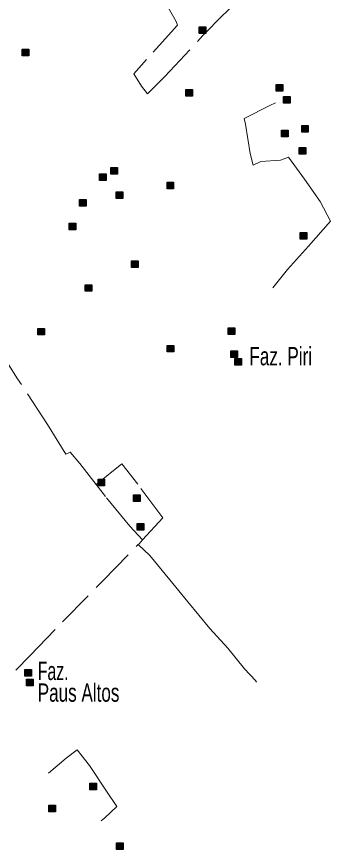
# Model space of a CAD drawing. Extents: x 445.6 to 500, y 8618.1 to 8673.4.
# Drawn here: x 482.9 to 485.65, y 8636.96 to 8644.26 of the extents above; entities that cross this region are included whole.
import ezdxf

# ---------------------------------------------------------------- set-up
doc = ezdxf.new("R2010")
doc.units = 0
doc.header["$LTSCALE"] = 0.064
doc.linetypes.add('DOT_DASHED', pattern=[7.7, 5, -1.2, 0.3, -1.2])
doc.layers.add('2', color=7, linetype='Continuous', lineweight=25)
doc.layers.add('22', color=7, linetype='DOT_DASHED', lineweight=13)
doc.layers.add('61', color=7, linetype='Continuous')

msp = doc.modelspace()

# ---------------------------------------------------------------- hatches: boundary and pattern name
at = {"layer": '2'}
for points in [[(484.502, 8644.1695), (484.56, 8644.1695), (484.56, 8644.1115), (484.502, 8644.1115)], [(482.9501, 8643.9727), (483.0081, 8643.9727), (483.0081, 8643.9147), (482.9501, 8643.9147)], [(484.3856, 8643.6204), (484.4436, 8643.6204), (484.4436, 8643.5624), (484.3856, 8643.5624)], [(485.1778, 8643.6644), (485.2358, 8643.6644), (485.2358, 8643.6064), (485.1778, 8643.6064)], [(485.242, 8643.5593), (485.3, 8643.5593), (485.3, 8643.5013), (485.242, 8643.5013)], [(485.2245, 8643.2628), (485.2825, 8643.2628), (485.2825, 8643.2048), (485.2245, 8643.2048)], [(485.4007, 8643.3052), (485.4587, 8643.3052), (485.4587, 8643.2472), (485.4007, 8643.2472)], [(485.3787, 8643.1121), (485.4367, 8643.1121), (485.4367, 8643.0541), (485.3787, 8643.0541)], [(483.727, 8642.936), (483.785, 8642.936), (483.785, 8642.878), (483.727, 8642.878)], [(483.629, 8642.8818), (483.687, 8642.8818), (483.687, 8642.8238), (483.629, 8642.8238)], [(484.2201, 8642.8073), (484.2781, 8642.8073), (484.2781, 8642.7493), (484.2201, 8642.7493)], [(483.7743, 8642.7226), (483.8323, 8642.7226), (483.8323, 8642.6646), (483.7743, 8642.6646)], [(483.4534, 8642.6548), (483.5114, 8642.6548), (483.5114, 8642.5968), (483.4534, 8642.5968)], [(483.3628, 8642.4488), (483.4208, 8642.4488), (483.4208, 8642.3908), (483.3628, 8642.3908)], [(485.3872, 8642.3668), (485.4452, 8642.3668), (485.4452, 8642.3088), (485.3872, 8642.3088)], [(483.9086, 8642.1195), (483.9666, 8642.1195), (483.9666, 8642.0615), (483.9086, 8642.0615)], [(483.5033, 8641.9095), (483.5613, 8641.9095), (483.5613, 8641.8515), (483.5033, 8641.8515)], [(483.0879, 8641.5267), (483.1459, 8641.5267), (483.1459, 8641.4687), (483.0879, 8641.4687)], [(484.7574, 8641.5305), (484.8154, 8641.5305), (484.8154, 8641.4725), (484.7574, 8641.4725)], [(484.2216, 8641.378), (484.2796, 8641.378), (484.2796, 8641.32), (484.2216, 8641.32)], [(484.781, 8641.3306), (484.839, 8641.3306), (484.839, 8641.2726), (484.781, 8641.2726)], [(484.8148, 8641.2628), (484.8728, 8641.2628), (484.8728, 8641.2048), (484.8148, 8641.2048)], [(483.6154, 8640.2059), (483.6734, 8640.2059), (483.6734, 8640.1479), (483.6154, 8640.1479)], [(483.9265, 8640.0669), (483.9845, 8640.0669), (483.9845, 8640.0089), (483.9265, 8640.0089)], [(483.9598, 8639.8158), (484.0178, 8639.8158), (484.0178, 8639.7578), (483.9598, 8639.7578)], [(482.9751, 8638.5387), (483.0331, 8638.5387), (483.0331, 8638.4807), (482.9751, 8638.4807)], [(482.9886, 8638.454), (483.0466, 8638.454), (483.0466, 8638.396), (482.9886, 8638.396)], [(483.544, 8637.5426), (483.602, 8637.5426), (483.602, 8637.4846), (483.544, 8637.4846)], [(483.1838, 8637.3481), (483.2418, 8637.3481), (483.2418, 8637.2901), (483.1838, 8637.2901)], [(483.7767, 8637.0201), (483.8347, 8637.0201), (483.8347, 8636.9621), (483.7767, 8636.9621)]]:
    msp.add_hatch(color=256, dxfattribs=at).paths.add_polyline_path(points)

# ---------------------------------------------------------------- linework, layer by layer
for points in [[(484.502, 8644.1695), (484.56, 8644.1695), (484.56, 8644.1115), (484.502, 8644.1115)], [(482.9501, 8643.9727), (483.0081, 8643.9727), (483.0081, 8643.9147), (482.9501, 8643.9147)], [(484.3856, 8643.6204), (484.4436, 8643.6204), (484.4436, 8643.5624), (484.3856, 8643.5624)], [(485.1778, 8643.6644), (485.2358, 8643.6644), (485.2358, 8643.6064), (485.1778, 8643.6064)], [(485.242, 8643.5593), (485.3, 8643.5593), (485.3, 8643.5013), (485.242, 8643.5013)], [(485.2245, 8643.2628), (485.2825, 8643.2628), (485.2825, 8643.2048), (485.2245, 8643.2048)], [(485.4007, 8643.3052), (485.4587, 8643.3052), (485.4587, 8643.2472), (485.4007, 8643.2472)], [(485.3787, 8643.1121), (485.4367, 8643.1121), (485.4367, 8643.0541), (485.3787, 8643.0541)], [(483.727, 8642.936), (483.785, 8642.936), (483.785, 8642.878), (483.727, 8642.878)], [(483.629, 8642.8818), (483.687, 8642.8818), (483.687, 8642.8238), (483.629, 8642.8238)], [(484.2201, 8642.8073), (484.2781, 8642.8073), (484.2781, 8642.7493), (484.2201, 8642.7493)], [(483.7743, 8642.7226), (483.8323, 8642.7226), (483.8323, 8642.6646), (483.7743, 8642.6646)], [(483.4534, 8642.6548), (483.5114, 8642.6548), (483.5114, 8642.5968), (483.4534, 8642.5968)], [(483.3628, 8642.4488), (483.4208, 8642.4488), (483.4208, 8642.3908), (483.3628, 8642.3908)], [(485.3872, 8642.3668), (485.4452, 8642.3668), (485.4452, 8642.3088), (485.3872, 8642.3088)], [(483.9086, 8642.1195), (483.9666, 8642.1195), (483.9666, 8642.0615), (483.9086, 8642.0615)], [(483.5033, 8641.9095), (483.5613, 8641.9095), (483.5613, 8641.8515), (483.5033, 8641.8515)], [(483.0879, 8641.5267), (483.1459, 8641.5267), (483.1459, 8641.4687), (483.0879, 8641.4687)], [(484.7574, 8641.5305), (484.8154, 8641.5305), (484.8154, 8641.4725), (484.7574, 8641.4725)], [(484.2216, 8641.378), (484.2796, 8641.378), (484.2796, 8641.32), (484.2216, 8641.32)], [(484.781, 8641.3306), (484.839, 8641.3306), (484.839, 8641.2726), (484.781, 8641.2726)], [(484.8148, 8641.2628), (484.8728, 8641.2628), (484.8728, 8641.2048), (484.8148, 8641.2048)], [(483.6154, 8640.2059), (483.6734, 8640.2059), (483.6734, 8640.1479), (483.6154, 8640.1479)], [(483.9265, 8640.0669), (483.9845, 8640.0669), (483.9845, 8640.0089), (483.9265, 8640.0089)], [(483.9598, 8639.8158), (484.0178, 8639.8158), (484.0178, 8639.7578), (483.9598, 8639.7578)], [(482.9751, 8638.5387), (483.0331, 8638.5387), (483.0331, 8638.4807), (482.9751, 8638.4807)], [(482.9886, 8638.454), (483.0466, 8638.454), (483.0466, 8638.396), (482.9886, 8638.396)], [(483.544, 8637.5426), (483.602, 8637.5426), (483.602, 8637.4846), (483.544, 8637.4846)], [(483.1838, 8637.3481), (483.2418, 8637.3481), (483.2418, 8637.2901), (483.1838, 8637.2901)], [(483.7767, 8637.0201), (483.8347, 8637.0201), (483.8347, 8636.9621), (483.7767, 8636.9621)]]:
    msp.add_lwpolyline(points, close=True, dxfattribs=at)
at = {"layer": '22'}
for points in [[(484.8365, 8645.0561), (484.599, 8644.841), (484.396, 8644.6415), (484.174, 8644.4356), (484.2998, 8644.2155), (484.3124, 8644.1838), (484.0397, 8643.883), (483.9287, 8643.7563), (483.9953, 8643.6486), (484.0492, 8643.5821), (484.2014, 8643.7341), (484.5344, 8644.092), (484.712, 8644.2725), (484.7321, 8644.2927), (484.9713, 8644.5302), (485.0759, 8644.6376), (485.1006, 8644.6598)], [(485.147, 8641.8832), (485.2772, 8642.0418), (485.4614, 8642.2479), (485.652, 8642.4668), (485.5631, 8642.638), (485.4266, 8642.8333), (485.2837, 8643.0267), (485.2138, 8643.0014), (485.0423, 8642.9887), (484.9756, 8642.957), (484.9502, 8643.0584), (484.9089, 8643.3153), (484.896, 8643.3648), (485.1215, 8643.479), (485.1722, 8643.5022)], [(483.5996, 8640.1579), (483.4566, 8640.3426), (483.3715, 8640.443), (483.3317, 8640.4257), (483.1731, 8640.6844), (482.9102, 8641.086), (482.8019, 8641.2559), (482.6275, 8641.5127), (482.3874, 8641.897), (482.1051, 8642.3449), (481.8847, 8642.6731), (481.6364, 8643.0614), (481.5127, 8643.2506), (481.4015, 8643.4048)], [(484.0063, 8639.6743), (484.1835, 8639.8677), (483.9631, 8640.1611), (483.8239, 8640.3387), (483.5996, 8640.1579)], [(484.0063, 8639.6743), (483.8935, 8639.7943), (483.6808, 8640.053), (483.5996, 8640.1579)], [(483.9678, 8639.6328), (483.9747, 8639.6399), (484.0063, 8639.6743)], [(482.8958, 8638.5327), (483.0176, 8638.6588), (483.3038, 8638.9561), (483.6568, 8639.3137), (483.9678, 8639.6328)], [(483.9678, 8639.6328), (484.0687, 8639.5354), (484.2457, 8639.3233), (484.4034, 8639.1305), (484.5964, 8638.8959), (484.7541, 8638.7256), (484.9, 8638.5438), (484.9965, 8638.441), (485.006, 8638.427)], [(483.1805, 8637.631), (483.3371, 8637.7605), (483.433, 8637.8343), (483.5398, 8637.6976), (483.6905, 8637.4706), (483.7809, 8637.3365), (483.674, 8637.2381), (483.642, 8637.2114)]]:
    msp.add_lwpolyline(points, dxfattribs=at)

# ---------------------------------------------------------------- texts
at = {"layer": '61'}
for s, width, p in [('Faz. Piri', 0.7, (484.9424, 8641.2028)), ('Faz.', 0.65, (483.0868, 8638.4454)), ('Paus Altos', 0.7, (483.0868, 8638.2554))]:
    msp.add_text(s, height=0.16, dxfattribs=dict(at, width=width)).set_placement(p)

doc.saveas('drawing.dxf')
